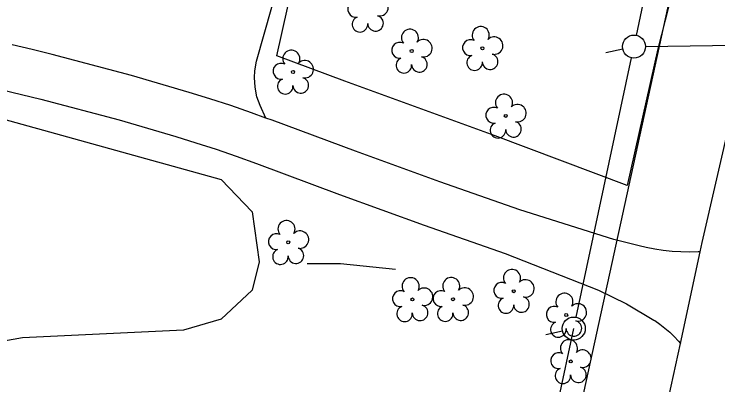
# Model space of a CAD drawing. Extents: x 1611576 to 1617186, y 899279 to 905462.
# Drawn here: x 1616359.3 to 1616512.4, y 901157.1 to 901237.8 of the extents above; entities that cross this region are included whole.
import ezdxf

# ---------------------------------------------------------------- set-up
doc = ezdxf.new("R2010")
doc.units = 0
for name, color, linetype in [('Default', 7, 'Continuous'), ('Exist Other Culture Fence Line', 7, 'Continuous'), ('Exist Roads Change in Surface', 7, 'Continuous'), ('Exist Roads EOP', 7, 'Continuous'), ('Exist Roads Soil', 7, 'Continuous'), ('Exist Vegetation Tree CELL', 7, 'Continuous'), ('Exist Vegetation Woods Line', 7, 'Continuous'), ('Prop 6 In Gas Line (B2)', 7, 'Continuous'), ('Prop OH Pow Lines', 7, 'Continuous'), ('Prop OH Pow Tel CATV Lines', 7, 'Continuous')]:
    doc.layers.add(name, color=color, linetype=linetype)

msp = doc.modelspace()

# ---------------------------------------------------------------- linework, layer by layer
at = {"layer": 'Default'}
for p, q in [((1616491.73, 901230.15), (1616488.08, 901229.32)), ((1616478.63, 901168.85), (1616474.98, 901168.02))]:
    msp.add_line(p, q, dxfattribs=at)
for centre in [(1616494.17, 901230.71), (1616481.07, 901169.41)]:
    msp.add_circle(centre, 2.5, dxfattribs=at)
at = {"layer": 'Exist Other Culture Fence Line'}
for points in [[(1616471.34, 901282), (1616496, 901276.61), (1616510.44, 901273.65), (1616499.39, 901230.25), (1616492.71, 901200.51), (1616464, 901211.34), (1616431.25, 901223.21), (1616416.45, 901228.69), (1616423.75, 901261.2), (1616425.59, 901260.77)], [(1616442.27, 901182.26), (1616430.31, 901183.46), (1616423.05, 901183.51)]]:
    msp.add_lwpolyline(points, dxfattribs=at)
at = {"layer": 'Exist Roads Change in Surface'}
msp.add_lwpolyline([(1616504.26, 901166.16), (1616508.56, 901186.1)], dxfattribs=at)
at = {"layer": 'Exist Roads EOP'}
for points in [[(1616508.56, 901186.1), (1616509, 901188.14), (1616515.39, 901215.77), (1616520.9, 901240.73), (1616527.75, 901271.5), (1616532.38, 901293.11), (1616540.19, 901329.11)], [(1616508.56, 901186.1), (1616508.15, 901186.07), (1616506.25, 901186.03), (1616504.35, 901186.07), (1616502.45, 901186.19), (1616500.55, 901186.39), (1616498.67, 901186.67), (1616496.8, 901187.02), (1616495.3, 901187.37), (1616489.75, 901188.8), (1616469.34, 901195.2), (1616451.94, 901201.33), (1616433.6, 901207.97), (1616415.49, 901214.69), (1616414.12, 901215.18), (1616410.99, 901216.32), (1616406.47, 901217.88), (1616401.92, 901219.36), (1616397.44, 901220.75), (1616384.86, 901224.42), (1616367.62, 901228.97), (1616363.29, 901230.05), (1616358.94, 901231.07)], [(1616356.74, 901221.29), (1616360.92, 901220.31), (1616365.12, 901219.25), (1616382.18, 901214.76), (1616394.55, 901211.14), (1616398.89, 901209.8), (1616403.28, 901208.37), (1616407.65, 901206.87), (1616412.04, 901205.27), (1616430.14, 901198.56), (1616448.56, 901191.89), (1616466.17, 901185.69), (1616486.42, 901177.75), (1616492.53, 901174.75), (1616498.48, 901171.25), (1616498.68, 901171.12), (1616499.81, 901170.35), (1616500.9, 901169.51), (1616501.94, 901168.61), (1616502.93, 901167.66), (1616503.86, 901166.64), (1616504.26, 901166.16)], [(1616498.63, 901140.3), (1616502.25, 901156.85), (1616504.26, 901166.16)]]:
    msp.add_lwpolyline(points, dxfattribs=at)
at = {"layer": 'Exist Roads Soil'}
msp.add_lwpolyline([(1616414.12, 901215.18), (1616412.83, 901217.9), (1616412.15, 901219.81), (1616411.78, 901221.85), (1616411.63, 901223.98), (1616411.68, 901225.43), (1616412.07, 901227.54), (1616415.38, 901239.26), (1616418.68, 901251.71)], dxfattribs=at)
at = {"layer": 'Exist Vegetation Tree CELL'}
for p, q in [((1616445.82, 901229.76), (1616445.82, 901229.76)), ((1616461.21, 901230.33), (1616461.21, 901230.33)), ((1616420.01, 901225.19), (1616420.01, 901225.19)), ((1616466.29, 901215.64), (1616466.29, 901215.64)), ((1616418.97, 901188.15), (1616418.97, 901188.15)), ((1616468.02, 901177.53), (1616468.02, 901177.53)), ((1616445.97, 901175.73), (1616445.97, 901175.73)), ((1616454.81, 901175.77), (1616454.81, 901175.77)), ((1616479.42, 901172.34), (1616479.42, 901172.34)), ((1616480.41, 901162.26), (1616480.41, 901162.26))]:
    msp.add_line(p, q, dxfattribs=at)
for centre in [(1616461.21, 901230.33), (1616445.82, 901229.76), (1616420.01, 901225.19), (1616466.29, 901215.64), (1616418.97, 901188.15), (1616468.02, 901177.53), (1616445.97, 901175.73), (1616454.81, 901175.77), (1616479.42, 901172.34), (1616480.41, 901162.26)]:
    msp.add_circle(centre, 0.326, dxfattribs=at)
for centre, radius, start, end in [((1616433.67, 901238.83), 1.73, 62.6636, 279.3457), ((1616438.82, 901239.27), 1.9, 257.1011, 134.1999), ((1616434.57, 901235.56), 1.69, 111.5671, 6.231), ((1616437.95, 901235.78), 1.7, 181.2822, 74.56), ((1616445.43, 901232.63), 1.86, 330.1651, 219.7134), ((1616460.83, 901233.2), 1.86, 330.1651, 219.7134), ((1616448.37, 901230.35), 1.9, 257.1011, 134.1999), ((1616458.61, 901230.48), 1.73, 62.6636, 279.3457), ((1616463.76, 901230.92), 1.9, 257.1011, 134.1999), ((1616443.21, 901229.91), 1.73, 62.6636, 279.3457), ((1616419.63, 901228.06), 1.86, 330.1651, 219.7134), ((1616462.88, 901227.43), 1.7, 181.2822, 74.56), ((1616422.56, 901225.78), 1.9, 257.1011, 134.1999), ((1616444.11, 901226.64), 1.69, 111.5671, 6.231), ((1616447.49, 901226.86), 1.7, 181.2822, 74.56), ((1616459.51, 901227.21), 1.69, 111.5671, 6.231), ((1616417.41, 901225.35), 1.73, 62.6636, 279.3457), ((1616418.31, 901222.07), 1.69, 111.5671, 6.231), ((1616421.69, 901222.29), 1.7, 181.2822, 74.56), ((1616465.9, 901218.51), 1.86, 330.1651, 219.7134), ((1616463.68, 901215.79), 1.73, 62.6636, 279.3457), ((1616468.83, 901216.23), 1.9, 257.1011, 134.1999), ((1616464.58, 901212.52), 1.69, 111.5671, 6.231), ((1616467.96, 901212.74), 1.7, 181.2822, 74.56), ((1616418.59, 901191.02), 1.86, 330.1651, 219.7134), ((1616416.37, 901188.3), 1.73, 62.6636, 279.3457), ((1616421.52, 901188.74), 1.9, 257.1011, 134.1999), ((1616417.27, 901185.03), 1.69, 111.5671, 6.231), ((1616420.64, 901185.25), 1.7, 181.2822, 74.56), ((1616467.64, 901180.41), 1.86, 330.1651, 219.7134), ((1616445.59, 901178.61), 1.86, 330.1651, 219.7134), ((1616454.42, 901178.65), 1.86, 330.1651, 219.7134), ((1616465.42, 901177.69), 1.73, 62.6636, 279.3457), ((1616470.57, 901178.12), 1.9, 257.1011, 134.1999), ((1616443.37, 901175.89), 1.73, 62.6636, 279.3457), ((1616448.52, 901176.32), 1.9, 257.1011, 134.1999), ((1616452.2, 901175.93), 1.73, 62.6636, 279.3457), ((1616457.36, 901176.36), 1.9, 257.1011, 134.1999), ((1616479.04, 901175.21), 1.86, 330.1651, 219.7134), ((1616466.32, 901174.41), 1.69, 111.5671, 6.231), ((1616469.7, 901174.63), 1.7, 181.2822, 74.56), ((1616444.27, 901172.61), 1.69, 111.5671, 6.231), ((1616447.65, 901172.83), 1.7, 181.2822, 74.56), ((1616453.1, 901172.65), 1.69, 111.5671, 6.231), ((1616456.48, 901172.88), 1.7, 181.2822, 74.56), ((1616476.82, 901172.49), 1.73, 62.6636, 279.3457), ((1616481.97, 901172.92), 1.9, 257.1011, 134.1999), ((1616481.1, 901169.44), 1.7, 181.2822, 74.56), ((1616477.72, 901169.21), 1.69, 111.5671, 6.231), ((1616480.02, 901165.13), 1.86, 330.1651, 219.7134), ((1616482.96, 901162.85), 1.9, 257.1011, 134.1999), ((1616477.8, 901162.41), 1.73, 62.6636, 279.3457), ((1616478.71, 901159.14), 1.69, 111.5671, 6.231), ((1616482.08, 901159.36), 1.7, 181.2822, 74.56)]:
    msp.add_arc(centre, radius, start, end, dxfattribs=at)
at = {"layer": 'Exist Vegetation Woods Line'}
msp.add_lwpolyline([(1616247.81, 901142.31), (1616245.31, 901157.28), (1616242.53, 901169.98), (1616241.6, 901183.11), (1616236.73, 901194.27), (1616233.8, 901204.31), (1616233.81, 901212.27), (1616236.73, 901218.88), (1616241.22, 901222.24), (1616269.76, 901222.04), (1616317.07, 901221.97), (1616350.48, 901216.77), (1616404.41, 901201.78), (1616411.14, 901194.75), (1616412.67, 901183.9), (1616411.12, 901177.78), (1616404.34, 901171.48), (1616396.18, 901169.07), (1616361.18, 901167.41), (1616339.54, 901163.57), (1616320.37, 901152.12), (1616308.92, 901143.99)], dxfattribs=at)
at = {"layer": 'Prop 6 In Gas Line (B2)'}
msp.add_line((1616442.17, 900967.71), (1616564.88, 901528.63), dxfattribs=at)
at = {"layer": 'Prop OH Pow Lines'}
msp.add_line((1616496.67, 901230.74), (1616591.71, 901231.94), dxfattribs=at)
at = {"layer": 'Prop OH Pow Tel CATV Lines'}
for p, q in [((1616494.69, 901233.15), (1616522.09, 901361.37)), ((1616481.59, 901171.85), (1616493.65, 901228.27)), ((1616464.69, 901092.79), (1616481.07, 901169.41))]:
    msp.add_line(p, q, dxfattribs=at)

doc.saveas('drawing.dxf')
